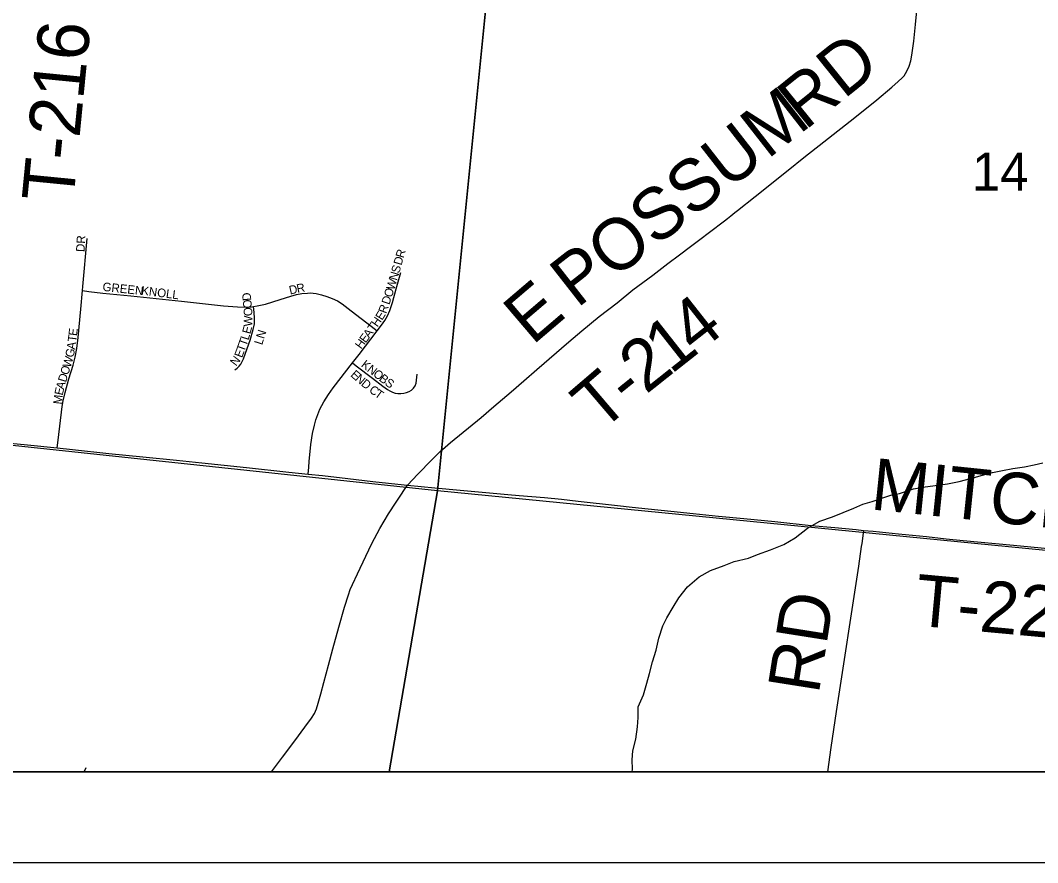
# Model space of a CAD drawing. Extents: x -209 to 4852, y 0 to 905.
# Drawn here: x 155.54 to 177.93, y 200.56 to 219.1 of the extents above; entities that cross this region are included whole.
import ezdxf

# ---------------------------------------------------------------- set-up
doc = ezdxf.new("R2010")
doc.units = 0
for name, color, linetype in [('Default', 7, 'Continuous'), ('GM_X_County_Road', 7, 'Continuous'), ('GM_X_County_ROW', 7, 'Continuous'), ('GM_X_Interstate_Location', 7, 'Continuous'), ('GM_X_Minor_Lake_Text', 7, 'Continuous'), ('GM_X_Minor_River', 7, 'Continuous'), ('GM_X_Township_Road', 7, 'Continuous'), ('GM_X_Township_Road_Text', 7, 'Continuous'), ('GM_X_Township_Text', 7, 'Continuous'), ('SH_Data', 7, 'Continuous')]:
    doc.layers.add(name, color=color, linetype=linetype)

msp = doc.modelspace()

# ---------------------------------------------------------------- linework, layer by layer
at = {"layer": 'Default'}
for points in [[(59.342, 338.559), (195.342, 338.559), (195.342, 202.559), (59.342, 202.559)], [(195.342, 202.559), (195.342, 338.559), (59.342, 338.559), (59.342, 202.559)]]:
    msp.add_lwpolyline(points, close=True, dxfattribs=at)
at = {"layer": 'GM_X_County_Road'}
for points in [[(169.772, 205.946), (169.909, 206.186), (170.032, 206.39), (170.223, 206.631), (170.482, 206.849), (170.733, 206.992), (171.028, 207.103), (171.248, 207.185), (171.567, 207.259), (171.764, 207.341), (172.052, 207.445), (172.341, 207.564), (172.592, 207.706), (172.866, 207.924), (173.139, 208.074), (173.412, 208.17), (173.883, 208.364), (174.08, 208.453), (174.292, 208.512), (174.702, 208.646), (174.891, 208.682), (175.195, 208.786), (175.452, 208.83), (175.732, 208.866), (175.945, 208.902), (176.202, 208.953), (176.483, 209.02), (176.718, 209.086), (176.937, 209.145), (177.157, 209.189), (177.385, 209.233), (177.642, 209.276), (177.854, 209.32), (178.044, 209.364)], [(169.007, 202.559), (169.009, 202.614), (169.004, 202.819), (169.021, 203.024), (169.084, 203.281), (169.124, 203.546), (169.134, 203.751), (169.136, 203.986), (169.252, 204.251), (169.331, 204.508), (169.386, 204.72), (169.456, 204.977), (169.535, 205.234), (169.59, 205.499), (169.684, 205.772), (169.772, 205.946)]]:
    msp.add_lwpolyline(points, dxfattribs=at)
at = {"layer": 'GM_X_County_ROW'}
for points in [[(164.06, 208.869), (164.289, 209.114), (164.594, 209.426), (164.772, 209.601), (165.006, 209.806), (165.68, 210.358), (165.963, 210.6), (166.343, 210.922), (166.623, 211.167), (166.905, 211.412), (167.609, 212.024), (167.894, 212.265), (168.279, 212.58), (168.672, 212.885), (169.018, 213.166), (169.46, 213.494), (169.791, 213.75), (170.049, 213.942), (170.29, 214.121), (170.492, 214.277), (170.71, 214.436), (171.037, 214.689), (171.102, 214.739), (171.175, 214.795), (171.266, 214.868), (171.321, 214.913), (171.712, 215.224), (172.441, 215.806), (172.781, 216.079), (173.221, 216.424), (173.906, 216.961), (174.39, 217.348), (174.722, 217.628), (174.86, 217.752), (174.949, 217.838), (174.99, 217.883), (175.025, 217.932), (175.055, 217.984), (175.102, 218.096), (175.139, 218.213), (175.164, 218.333), (175.203, 218.64), (175.241, 219.011), (175.276, 219.383)], [(154.23, 209.903), (154.579, 209.866), (155.075, 209.814), (155.694, 209.755), (156.35, 209.688)], [(156.35, 209.688), (156.684, 209.654), (157.488, 209.568), (158.23, 209.492), (158.973, 209.417), (159.529, 209.359), (160.023, 209.308), (160.517, 209.258), (161.444, 209.154), (161.871, 209.111)], [(161.871, 209.111), (162.187, 209.08), (162.743, 209.017), (163.299, 208.953), (163.986, 208.876), (164.06, 208.869)], [(161.066, 202.559), (161.305, 202.882), (161.577, 203.242), (161.8, 203.541), (161.947, 203.739), (162.013, 203.842), (162.059, 203.945), (162.096, 204.07), (162.153, 204.274), (162.221, 204.524), (162.32, 204.906), (162.417, 205.265), (162.547, 205.74), (162.674, 206.182), (162.759, 206.457), (162.799, 206.57), (162.847, 206.681), (162.959, 206.915), (163.139, 207.308), (163.278, 207.585), (163.454, 207.914), (163.643, 208.235), (163.808, 208.498), (163.913, 208.652), (163.995, 208.774), (164.06, 208.869)], [(164.06, 208.869), (164.66, 208.812), (165.217, 208.756), (166.271, 208.666), (166.519, 208.643), (167.078, 208.596), (167.446, 208.558), (167.817, 208.518), (168.682, 208.419), (169.007, 208.383), (169.358, 208.345), (169.856, 208.294), (170.35, 208.246), (170.906, 208.188), (171.463, 208.136), (172.144, 208.068), (172.948, 207.984), (173.465, 207.936), (173.938, 207.89), (174.096, 207.874)], [(174.096, 207.874), (174.059, 207.585), (174.049, 207.517)], [(174.096, 207.874), (174.31, 207.854), (174.87, 207.799), (175.487, 207.736), (175.92, 207.69), (176.29, 207.652), (177.403, 207.549), (178.392, 207.456)], [(174.049, 207.517), (173.985, 207.083), (173.498, 203.89), (173.377, 203.092), (173.304, 202.559)]]:
    msp.add_lwpolyline(points, dxfattribs=at)
at = {"layer": 'GM_X_Minor_Lake_Text'}
msp.add_lwpolyline([(61.776, 202.559), (195.342, 202.559)], dxfattribs=at)
at = {"layer": 'GM_X_Minor_River'}
for points in [[(145.448, 231.165), (166.746, 229.007), (164.717, 208.745), (143.519, 211.007)], [(166.746, 229.007), (185.611, 227.061), (183.426, 206.912), (164.717, 208.745)], [(142.656, 202.559), (163.655, 202.559), (164.717, 208.745), (143.519, 211.007)], [(163.655, 202.559), (182.949, 202.559), (183.426, 206.912), (164.717, 208.745)]]:
    msp.add_lwpolyline(points, close=True, dxfattribs=at)
at = {"layer": 'GM_X_Township_Text'}
for points in [[(156.903, 213.151), (156.911, 213.243), (157.007, 214.302)], [(163.393, 212.265), (163.488, 212.389), (163.559, 212.491), (163.62, 212.599), (163.669, 212.713), (163.729, 212.889), (163.813, 213.188), (163.913, 213.547)], [(156.35, 209.688), (156.37, 209.857), (156.458, 210.603), (156.478, 210.726), (156.521, 210.909), (156.608, 211.209), (156.7, 211.508), (156.747, 211.689), (156.78, 211.874), (156.807, 212.122), (156.867, 212.745), (156.903, 213.151)], [(156.903, 213.151), (157.041, 213.134), (157.35, 213.096), (157.968, 213.034), (159.081, 212.917), (160.008, 212.817), (160.318, 212.794), (160.505, 212.79), (160.628, 212.798), (160.671, 212.804)], [(160.671, 212.804), (160.751, 212.815), (160.933, 212.856), (161.259, 212.953), (161.495, 213.033), (161.615, 213.066), (161.737, 213.087), (161.861, 213.099), (161.924, 213.1), (161.986, 213.097), (162.048, 213.089), (162.169, 213.062), (162.287, 213.025), (162.403, 212.979), (162.515, 212.924), (162.621, 212.859), (162.82, 212.708), (163.263, 212.366), (163.393, 212.265)], [(160.262, 211.405), (160.313, 211.441), (160.357, 211.485), (160.393, 211.536), (160.422, 211.591), (160.446, 211.647), (160.533, 211.881), (160.593, 212.059), (160.664, 212.298), (160.688, 212.42), (160.693, 212.482), (160.693, 212.544), (160.682, 212.668), (160.671, 212.804)], [(162.85, 211.559), (162.997, 211.749), (163.393, 212.265)], [(161.871, 209.111), (161.884, 209.268), (161.895, 209.391), (161.934, 209.762), (161.971, 210.007), (162.009, 210.19), (162.041, 210.309), (162.083, 210.426), (162.132, 210.54), (162.218, 210.705), (162.317, 210.862), (162.426, 211.013), (162.85, 211.559)], [(162.85, 211.559), (162.93, 211.498), (163.286, 211.227), (163.513, 211.046), (163.616, 210.974), (163.671, 210.942), (163.728, 210.916), (163.788, 210.897), (163.85, 210.888), (163.913, 210.887), (163.976, 210.894), (164.038, 210.907), (164.097, 210.928), (164.15, 210.961), (164.195, 211.005), (164.228, 211.059), (164.249, 211.118), (164.26, 211.18), (164.271, 211.309)], [(156.936, 202.559), (156.946, 202.576), (156.989, 202.654)]]:
    msp.add_lwpolyline(points, dxfattribs=at)
at = {"layer": 'SH_Data'}
msp.add_line((57.342, 200.559), (197.342, 200.559), dxfattribs=at)

# ---------------------------------------------------------------- texts
at = {"layer": 'GM_X_Interstate_Location'}
for s, height, rotation, p in [('DR', 0.1894, 86.8097, (156.95, 213.998)), ('D', 0.189, 73.7882, (163.927, 213.697)), ('R', 0.189, 73.7811, (163.973, 213.857)), ('S', 0.189, 73.7731, (163.876, 213.521)), ('W', 0.189, 73.1011, (163.765, 213.151)), ('N', 0.189, 73.7813, (163.829, 213.361)), ('GREEN', 0.1894, 353.7978, (157.339, 213.148)), ('KNOLL', 0.1894, 352.7245, (158.19, 213.065)), ('D', 0.189, 12.7694, (161.475, 213.064)), ('R', 0.189, 10.936, (161.636, 213.1)), ('O', 0.189, 71.6071, (163.711, 212.988)), ('D', 0.189, 95.7043, (160.622, 212.936)), ('D', 0.189, 71.6071, (163.659, 212.829)), ('O', 0.189, 95.4431, (160.638, 212.769)), ('O', 0.189, 93.3768, (160.648, 212.595)), ('R', 0.189, 69.3583, (163.587, 212.634)), ('W', 0.189, 87.5685, (160.639, 212.358)), ('H', 0.189, 54.6574, (163.397, 212.337)), ('E', 0.189, 58.7117, (163.501, 212.486)), ('E', 0.189, 83.1102, (156.782, 212.147)), ('E', 0.189, 75.4399, (160.599, 212.185)), ('T', 0.189, 53.7476, (163.316, 212.227)), ('T', 0.189, 83.0071, (156.765, 212.014)), ('T', 0.189, 70.4836, (160.51, 211.915)), ('L', 0.189, 72.778, (160.557, 212.049)), ('LN', 0.1894, 72.4828, (160.859, 211.944)), ('H', 0.189, 53.7509, (163.04, 211.851)), ('E', 0.189, 53.7256, (163.138, 211.985)), ('A', 0.189, 53.7489, (163.217, 212.093)), ('G', 0.189, 78.4744, (156.706, 211.669)), ('A', 0.189, 82.0951, (156.742, 211.845)), ('E', 0.189, 69.4728, (160.417, 211.661)), ('T', 0.189, 70.204, (160.465, 211.789)), ('W', 0.189, 73.5288, (156.641, 211.444)), ('N', 0.189, 52.6273, (160.286, 211.476)), ('O', 0.189, 72.0005, (156.587, 211.28)), ('E', 0.189, 318.3926, (162.792, 211.279)), ('K', 0.189, 322.0809, (163.024, 211.491)), ('N', 0.189, 322.087, (163.155, 211.388)), ('D', 0.189, 73.283, (156.54, 211.122)), ('N', 0.189, 318.9566, (162.893, 211.19)), ('D', 0.189, 320.2383, (163.023, 211.077)), ('O', 0.189, 322.0809, (163.287, 211.286)), ('B', 0.189, 322.076, (163.418, 211.184)), ('S', 0.189, 325.4881, (163.547, 211.084)), ('E', 0.189, 77.5542, (156.468, 210.835)), ('A', 0.189, 74.7152, (156.496, 210.962)), ('C', 0.189, 322.9105, (163.198, 210.933)), ('T', 0.189, 323.871, (163.32, 210.841)), ('M', 0.189, 84.2894, (156.449, 210.641))]:
    msp.add_text(s, height=height, rotation=rotation, dxfattribs=at).set_placement(p)
at = {"layer": 'GM_X_Township_Road'}
for s, height, rotation, p in [('T-216', 1.1364, 84.4014, (156.698, 215.072)), ('RD', 1.1364, 38.8113, (172.808, 216.664)), ('POSSUM', 1.1364, 38.033, (167.791, 212.751)), ('E', 1.136, 40.4344, (166.807, 211.933)), ('4', 1.136, 38.1689, (170.405, 211.725)), ('1', 1.136, 38.2303, (169.855, 211.292)), ('2', 1.136, 38.4875, (169.308, 210.857)), ('T', 1.136, 40.5392, (168.308, 210.018)), ('-', 1.136, 38.931, (168.947, 210.565)), ('MITCHELL', 1.1364, 354.0897, (174.231, 208.339)), ('T-225', 1.1364, 354.7332, (175.2, 205.783)), ('RD', 1.1364, 81.0285, (173.11, 204.249))]:
    msp.add_text(s, height=height, rotation=rotation, dxfattribs=at).set_placement(p)
at = {"layer": 'GM_X_Township_Road_Text'}
msp.add_text('14', height=0.8371, rotation=0, dxfattribs=at).set_placement((176.485, 215.354))

doc.saveas('drawing.dxf')
